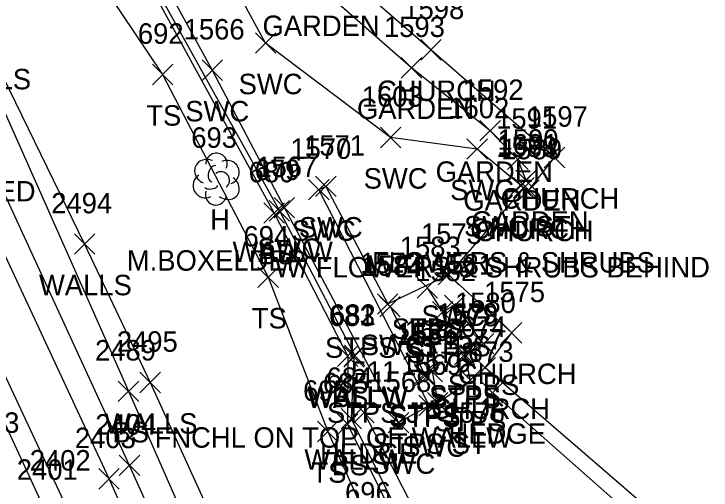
# Model space of a CAD drawing. Extents: x 1462668 to 1465147, y 550359 to 557351.
# Drawn here: x 1464726.3 to 1464794.4, y 552554.8 to 552601.3 of the extents above; entities that cross this region are included whole.
import ezdxf

# ---------------------------------------------------------------- set-up
doc = ezdxf.new("R2010")
doc.units = 0
for name, color, linetype in [('L_A', 7, 'Continuous'), ('L_C', 7, 'Continuous'), ('L_I', 7, 'Continuous'), ('L_TIC', 7, 'Continuous'), ('LAHR', 7, 'Continuous'), ('LAPB', 7, 'Continuous'), ('LBC', 7, 'Continuous'), ('LBF', 7, 'Continuous'), ('LELB', 7, 'Continuous'), ('LTD', 7, 'Continuous'), ('LW', 7, 'Continuous'), ('LWS', 7, 'Continuous'), ('R_A', 7, 'Continuous'), ('R_C', 7, 'Continuous'), ('R_I', 7, 'Continuous'), ('R_TIC', 7, 'Continuous'), ('RR', 7, 'Continuous'), ('RRB', 7, 'Continuous'), ('RSW', 7, 'Continuous')]:
    doc.layers.add(name, color=color, linetype=linetype)

msp = doc.modelspace()

# ---------------------------------------------------------------- linework, layer by layer
at = {"layer": 'L_TIC'}
for points in [[(1464766.064, 552596.75), (1464768.064, 552598.75)], [(1464768.064, 552596.75), (1464766.064, 552598.75)], [(1464764.172, 552594.995), (1464766.172, 552596.995)], [(1464766.172, 552594.995), (1464764.172, 552596.995)], [(1464739.854, 552594.339), (1464741.854, 552596.339)], [(1464741.854, 552594.339), (1464739.854, 552596.339)], [(1464771.856, 552588.851), (1464773.856, 552590.851)], [(1464773.856, 552588.851), (1464771.856, 552590.851)], [(1464774.56, 552586.047), (1464776.56, 552588.047)], [(1464776.56, 552586.047), (1464774.56, 552588.047)], [(1464778.133, 552586.239), (1464780.133, 552588.239)], [(1464780.133, 552586.239), (1464778.133, 552588.239)], [(1464775.357, 552583.991), (1464777.357, 552585.991)], [(1464777.357, 552583.991), (1464775.357, 552585.991)], [(1464775.146, 552583.279), (1464777.146, 552585.279)], [(1464777.146, 552583.279), (1464775.146, 552585.279)], [(1464775.627, 552583.057), (1464777.627, 552585.057)], [(1464777.627, 552583.057), (1464775.627, 552585.057)], [(1464751.265, 552581.028), (1464753.265, 552583.028)], [(1464753.265, 552581.028), (1464751.265, 552583.028)], [(1464750.756, 552580.806), (1464752.756, 552582.806)], [(1464752.756, 552580.806), (1464750.756, 552582.806)], [(1464732.24, 552577.777), (1464734.24, 552579.777)], [(1464734.24, 552577.777), (1464732.24, 552579.777)], [(1464750.164, 552574.537), (1464752.164, 552576.537)], [(1464752.164, 552574.537), (1464750.164, 552576.537)], [(1464765.716, 552573.51), (1464767.716, 552575.51)], [(1464767.716, 552573.51), (1464765.716, 552575.51)], [(1464762.072, 552571.668), (1464764.072, 552573.668)], [(1464764.072, 552571.668), (1464762.072, 552573.668)], [(1464768.406, 552571.802), (1464770.406, 552573.802)], [(1464770.406, 552571.802), (1464768.406, 552573.802)], [(1464767.22, 552571.164), (1464769.22, 552573.164)], [(1464769.22, 552571.164), (1464767.22, 552573.164)], [(1464773.954, 552569.104), (1464775.954, 552571.104)], [(1464775.954, 552569.104), (1464773.954, 552571.104)], [(1464771.193, 552568.042), (1464773.193, 552570.042)], [(1464773.193, 552568.042), (1464771.193, 552570.042)], [(1464757.939, 552566.828), (1464759.939, 552568.828)], [(1464759.939, 552566.828), (1464757.939, 552568.828)], [(1464758.543, 552566.769), (1464760.543, 552568.769)], [(1464760.543, 552566.769), (1464758.543, 552568.769)], [(1464758.617, 552566.889), (1464760.617, 552568.889)], [(1464760.617, 552566.889), (1464758.617, 552568.889)], [(1464769.369, 552566.995), (1464771.369, 552568.995)], [(1464771.369, 552566.995), (1464769.369, 552568.995)], [(1464769.397, 552566.752), (1464771.397, 552568.752)], [(1464771.397, 552566.752), (1464769.397, 552568.752)], [(1464766.183, 552565.321), (1464768.183, 552567.321)], [(1464768.183, 552565.321), (1464766.183, 552567.321)], [(1464771.367, 552565.707), (1464773.367, 552567.707)], [(1464773.367, 552565.707), (1464771.367, 552567.707)], [(1464765.43, 552565.11), (1464767.43, 552567.11)], [(1464767.43, 552565.11), (1464765.43, 552567.11)], [(1464765.463, 552564.905), (1464767.463, 552566.905)], [(1464767.463, 552564.905), (1464765.463, 552566.905)], [(1464738.648, 552564.26), (1464740.648, 552566.26)], [(1464740.648, 552564.26), (1464738.648, 552566.26)], [(1464769.923, 552564.487), (1464771.923, 552566.487)], [(1464771.923, 552564.487), (1464769.923, 552566.487)], [(1464736.526, 552563.404), (1464738.526, 552565.404)], [(1464738.526, 552563.404), (1464736.526, 552565.404)], [(1464772.084, 552563.272), (1464774.084, 552565.272)], [(1464774.084, 552563.272), (1464772.084, 552565.272)], [(1464766.727, 552562.282), (1464768.727, 552564.282)], [(1464768.727, 552562.282), (1464766.727, 552564.282)], [(1464759.53, 552561.328), (1464761.53, 552563.328)], [(1464761.53, 552561.328), (1464759.53, 552563.328)], [(1464758.286, 552560.73), (1464760.286, 552562.73)], [(1464760.286, 552560.73), (1464758.286, 552562.73)], [(1464757.925, 552560.192), (1464759.925, 552562.192)], [(1464759.925, 552560.192), (1464757.925, 552562.192)], [(1464755.986, 552559.471), (1464757.986, 552561.471)], [(1464757.986, 552559.471), (1464755.986, 552561.471)]]:
    msp.add_lwpolyline(points, dxfattribs=at)
at = {"layer": 'LAHR'}
for points in [[(1464790.968, 552548.493), (1464773.084, 552564.272)], [(1464823.784, 552542.498), (1464801.412, 552514.783), (1464784.144, 552530.171), (1464776.537, 552531.338), (1464760.53, 552562.328)]]:
    msp.add_lwpolyline(points, dxfattribs=at)
at = {"layer": 'LAPB'}
msp.add_lwpolyline([(1464776.357, 552584.991), (1464775.56, 552587.047), (1464772.856, 552589.851), (1464765.172, 552595.995), (1464755.949, 552604.092), (1464743.383, 552615.427), (1464738.893, 552620.209)], dxfattribs=at)
at = {"layer": 'LBC'}
for points in [[(1464776.146, 552584.279), (1464776.627, 552584.057), (1464779.133, 552587.239), (1464767.064, 552597.75), (1464752.381, 552610.471), (1464741.388, 552619.989), (1464753.119, 552633.722)], [(1464776.146, 552584.279), (1464768.779, 552575.789)], [(1464774.954, 552570.104), (1464768.779, 552575.789)], [(1464821.936, 552543.106), (1464799.662, 552518.003), (1464784.321, 552531.71), (1464797.015, 552546.33), (1464794.131, 552548.743), (1464793.546, 552548.393), (1464772.367, 552566.707), (1464774.954, 552570.104)]]:
    msp.add_lwpolyline(points, dxfattribs=at)
at = {"layer": 'LBF'}
for points in [[(1464767.727, 552563.282), (1464770.923, 552565.487), (1464770.397, 552567.752), (1464770.369, 552567.995), (1464772.193, 552569.042), (1464769.406, 552572.802), (1464768.22, 552572.164), (1464766.716, 552574.51)], [(1464763.072, 552572.668), (1464766.43, 552566.11), (1464766.463, 552565.905), (1464767.183, 552566.321)], [(1464767.183, 552566.321), (1464767.727, 552563.282)]]:
    msp.add_lwpolyline(points, dxfattribs=at)
at = {"layer": 'LELB'}
for points in [[(1464731.044, 552617.85), (1464736.499, 552609.761), (1464751.756, 552581.806), (1464758.939, 552567.828), (1464758.925, 552561.192), (1464773.846, 552531.15), (1464775.347, 552528.493), (1464776.146, 552528.739)], [(1464730.184, 552611.262), (1464740.854, 552595.339), (1464751.164, 552575.537), (1464756.986, 552560.471), (1464770.981, 552528.985)], [(1464722.925, 552599.353), (1464722.214, 552598.827), (1464737.526, 552564.404), (1464749.896, 552536.245), (1464763.972, 552506.032), (1464770.169, 552488.865)]]:
    msp.add_lwpolyline(points, dxfattribs=at)
at = {"layer": 'LTD'}
msp.add_line((1464746.068, 552585.179), (1464746.068, 552585.179), dxfattribs=at)
msp.add_line((1464746.068, 552585.179), (1464746.068, 552585.179), dxfattribs=at)
msp.add_arc((1464746.115, 552586.613), 1.047, 335.52715, 180.95627, dxfattribs=at)
for centre, major_axis, ratio, start_param, end_param in [((1464745.276, 552585.845), (1.21, -0.512), 0.895232, 1.570796, 4.712389), ((1464747.11, 552585.762), (-1.141, -0.483), 0.949671, 1.570796, 4.712389), ((1464745.86, 552585.637), (-0.208, -0.792), 0.645439, 3.141593, 6.283185), ((1464746.568, 552585.012), (-0.5, 0.667), 0.989748, 3.141593, 6.283185), ((1464744.985, 552584.47), (0.584, -1.042), 0.959034, 3.141593, 6.283185), ((1464747.068, 552584.345), (-1.09, 0.792), 0.841452, 1.570796, 4.712389), ((1464745.61, 552584.429), (-0.625, -0.083), 0.423636, 0, 3.141593), ((1464746.068, 552583.679), (0.265, 1.061), 0.942809, 1.570796, 4.712389)]:
    msp.add_ellipse(centre, major_axis=major_axis, ratio=ratio, start_param=start_param, end_param=end_param, dxfattribs=at)
at = {"layer": 'LW'}
msp.add_lwpolyline([(1464731.333, 552618.251), (1464736.714, 552610.06), (1464752.265, 552582.028), (1464759.617, 552567.889), (1464759.543, 552567.769), (1464759.286, 552561.73), (1464774.443, 552531.232), (1464775.339, 552529.246)], dxfattribs=at)
at = {"layer": 'LWS'}
msp.add_lwpolyline([(1464723.398, 552598.887), (1464733.24, 552578.777), (1464739.648, 552565.26), (1464754.153, 552533.407), (1464764.757, 552507.146), (1464771.234, 552492.245)], dxfattribs=at)
at = {"layer": 'R_TIC'}
for points in [[(1464749.918, 552597.411), (1464751.918, 552599.411)], [(1464751.918, 552597.411), (1464749.918, 552599.411)], [(1464744.711, 552594.757), (1464746.711, 552596.757)], [(1464746.711, 552594.757), (1464744.711, 552596.757)], [(1464762.132, 552588.191), (1464764.132, 552590.191)], [(1464764.132, 552588.191), (1464762.132, 552590.191)], [(1464770.583, 552587.062), (1464772.583, 552589.062)], [(1464772.583, 552587.062), (1464770.583, 552589.062)], [(1464755.115, 552583.097), (1464757.115, 552585.097)], [(1464757.115, 552583.097), (1464755.115, 552585.097)], [(1464755.802, 552583.413), (1464757.802, 552585.413)], [(1464757.802, 552583.413), (1464755.802, 552585.413)], [(1464774.807, 552583.519), (1464776.807, 552585.519)], [(1464776.807, 552583.519), (1464774.807, 552585.519)], [(1464751.749, 552581.329), (1464753.749, 552583.329)], [(1464753.749, 552581.329), (1464751.749, 552583.329)], [(1464767.779, 552574.789), (1464769.779, 552576.789)], [(1464769.779, 552574.789), (1464767.779, 552576.789)], [(1464761.846, 552571.931), (1464763.846, 552573.931)], [(1464763.846, 552571.931), (1464761.846, 552573.931)], [(1464765.898, 552562.006), (1464767.898, 552564.006)], [(1464767.898, 552562.006), (1464765.898, 552564.006)], [(1464762.891, 552560.338), (1464764.891, 552562.338)], [(1464764.891, 552560.338), (1464762.891, 552562.338)], [(1464736.618, 552556.165), (1464738.618, 552558.165)], [(1464738.618, 552556.165), (1464736.618, 552558.165)], [(1464734.628, 552554.847), (1464736.628, 552556.847)], [(1464736.628, 552554.847), (1464734.628, 552556.847)]]:
    msp.add_lwpolyline(points, dxfattribs=at)
at = {"layer": 'RR'}
for points in [[(1464849.389, 552249.534), (1464842.819, 552270.793), (1464835.11, 552294.838), (1464826.262, 552322.52), (1464813.909, 552358.251), (1464808.668, 552373.872), (1464804.992, 552384.746), (1464790.19, 552425.007), (1464777.181, 552458.665), (1464762.364, 552494.605), (1464744.909, 552535.145), (1464735.628, 552555.847), (1464721.293, 552586.6), (1464702.021, 552626.346), (1464686.842, 552656.687), (1464671.35, 552687.141), (1464662.335, 552704.74), (1464642.534, 552744.081), (1464629.159, 552771.135), (1464613.477, 552803.16), (1464601.343, 552828.316)], [(1464844.813, 552247.755), (1464838.177, 552269.149), (1464830.386, 552293.617), (1464821.392, 552321.548), (1464809.517, 552356.645), (1464804.149, 552372.473), (1464800.295, 552383.078), (1464785.596, 552423.206), (1464772.719, 552456.472), (1464757.811, 552492.705), (1464740.233, 552533.386), (1464731.218, 552553.662), (1464716.736, 552584.611), (1464697.665, 552624.112), (1464682.453, 552654.497), (1464666.878, 552684.945), (1464657.727, 552702.874), (1464638.134, 552741.98), (1464624.708, 552768.998), (1464609.228, 552800.971), (1464596.703, 552826.136)]]:
    msp.add_lwpolyline(points, dxfattribs=at)
at = {"layer": 'RRB'}
for points in [[(1464851.042, 552250.445), (1464845.147, 552271.635), (1464837.544, 552295.462), (1464828.768, 552323.575), (1464816.78, 552359.11), (1464810.928, 552374.769), (1464807.843, 552386.028), (1464792.774, 552426.038), (1464778.944, 552461.754), (1464771.168, 552477.614), (1464764.619, 552495.611), (1464747.04, 552536.302), (1464737.618, 552557.165), (1464723.44, 552587.94), (1464704.535, 552627.922), (1464689.191, 552657.618), (1464673.574, 552688.335), (1464664.014, 552705.151), (1464644.495, 552745.11), (1464631.556, 552772.375), (1464615.641, 552804.178), (1464603.908, 552829.416)], [(1464842.442, 552246.931), (1464836.486, 552268.553), (1464828.066, 552292.901), (1464819.091, 552320.895), (1464807.286, 552355.87), (1464801.457, 552371.532), (1464797.599, 552381.724), (1464783.012, 552422.471), (1464769.406, 552454.584), (1464755.315, 552491.81), (1464738.611, 552532.376), (1464729.391, 552552.755), (1464715, 552583.837), (1464695.071, 552622.976), (1464679.554, 552652.995), (1464663.948, 552683.282), (1464654.855, 552701.899), (1464635.344, 552740.456), (1464622.383, 552767.72), (1464607.066, 552799.752), (1464594.744, 552825)]]:
    msp.add_lwpolyline(points, dxfattribs=at)
at = {"layer": 'RSW'}
for points in [[(1464775.807, 552584.519), (1464771.583, 552588.062), (1464763.132, 552589.191), (1464750.918, 552598.411), (1464744.218, 552610.747), (1464738.38, 552620.431), (1464734.922, 552626.228), (1464729.578, 552632.499), (1464742.725, 552648.388), (1464749.662, 552642.471), (1464752.491, 552640.026)], [(1464714.198, 552620.992), (1464720.991, 552615.327), (1464729.701, 552622.278), (1464738.311, 552609.285), (1464745.711, 552595.757), (1464752.749, 552582.329), (1464763.891, 552561.338), (1464766.898, 552563.006), (1464756.115, 552584.097), (1464756.802, 552584.413), (1464762.846, 552572.931), (1464768.779, 552575.789)]]:
    msp.add_lwpolyline(points, dxfattribs=at)

# ---------------------------------------------------------------- texts
at = {"layer": 'L_A'}
for s, p in [('GARDEN', (1464750.618, 552599.092)), ('WALLS', (1464718.941, 552593.887)), ('CHURCH', (1464761.804, 552592.75)), ('GARDEN', (1464759.841, 552590.995)), ('TS', (1464739.263, 552590.339)), ('GARDEN', (1464767.526, 552584.851)), ('CHURCH', (1464773.873, 552582.239)), ('GARDEN', (1464770.23, 552582.047)), ('H', (1464745.501, 552580.179)), ('GARDEN', (1464771.026, 552579.991)), ('CHURCH', (1464770.886, 552579.279)), ('CHURCH', (1464771.367, 552579.057)), ('WALLW', (1464747.682, 552577.028)), ('BS', (1464750.197, 552576.806)), ('WALLS', (1464728.784, 552573.777)), ('TS', (1464749.573, 552570.537)), ('STPS', (1464763.236, 552569.51)), ('STPS ST', (1464756.718, 552567.668)), ('STPS', (1464765.926, 552567.802)), ('STPS', (1464764.739, 552567.164)), ('CHURCH', (1464769.694, 552565.104)), ('STPS', (1464768.712, 552564.042)), ('WALLW', (1464754.96, 552562.769)), ('WALLW', (1464755.034, 552562.889)), ('BS', (1464757.38, 552562.828)), ('STPS', (1464766.889, 552562.995)), ('STPS', (1464766.917, 552562.752)), ('STPS JT 1576', (1464756.907, 552561.321)), ('CHURCH', (1464767.107, 552561.707)), ('STPS', (1464762.95, 552561.11)), ('STPS', (1464762.982, 552560.905)), ('STPS', (1464767.442, 552560.487)), ('WALLS', (1464735.191, 552560.26)), ('BS', (1464735.967, 552559.404)), ('HEDGE', (1464768.785, 552559.272)), ('STPS ST', (1464761.373, 552558.282)), ('HEDGE', (1464756.23, 552557.328)), ('WALLW', (1464754.703, 552556.73)), ('BS', (1464757.366, 552556.192)), ('TS', (1464755.396, 552555.471))]:
    msp.add_text(s, height=2, dxfattribs=at).set_placement(p)
at = {"layer": 'L_C'}
for s, p in [('M.BOXELDER', (1464737.367, 552576.179)), ('FLOWERS & SHRUBS', (1464761.302, 552575.991)), ('FNCHL ON TOP OF WALLW', (1464740.074, 552558.889))]:
    msp.add_text(s, height=2, dxfattribs=at).set_placement(p)
at = {"layer": 'L_I'}
for s, p in [('1598', (1464764.371, 552600.75)), ('1593', (1464762.479, 552598.995)), ('692', (1464738.444, 552598.339)), ('1592', (1464770.164, 552592.851)), ('1591', (1464773.435, 552590.047)), ('1597', (1464776.44, 552590.239)), ('693', (1464743.659, 552588.179)), ('1590', (1464773.577, 552587.991)), ('1588', (1464773.453, 552587.279)), ('1589', (1464773.927, 552587.057)), ('679', (1464749.847, 552585.028)), ('680', (1464749.26, 552584.806)), ('2494', (1464729.981, 552581.777)), ('694', (1464748.754, 552578.537)), ('1583', (1464764.023, 552577.51)), ('1584', (1464760.38, 552575.668)), ('1581', (1464767.28, 552575.802)), ('1582', (1464765.527, 552575.164)), ('1575', (1464772.261, 552573.104)), ('1580', (1464769.413, 552572.042)), ('681', (1464757.096, 552570.828)), ('683', (1464757.133, 552570.769)), ('682', (1464757.208, 552570.889)), ('1579', (1464767.669, 552570.995)), ('1578', (1464767.704, 552570.752)), ('1587', (1464764.49, 552569.321)), ('674', (1464769.957, 552569.707)), ('1586', (1464763.715, 552568.905)), ('1585', (1464763.737, 552569.11)), ('2495', (1464736.388, 552568.26)), ('1577', (1464768.23, 552568.487)), ('2489', (1464734.259, 552567.404)), ('673', (1464770.675, 552567.272)), ('1576', (1464764.979, 552566.282)), ('511', (1464759.301, 552565.328)), ('684', (1464756.877, 552564.73)), ('685', (1464756.515, 552564.192)), ('695', (1464754.577, 552563.471)), ('2463', (1464720.921, 552560.34)), ('696', (1464758.674, 552553.536))]:
    msp.add_text(s, height=2, dxfattribs=at).set_placement(p)
at = {"layer": 'R_A'}
for s, p in [('SWC', (1464748.28, 552593.411)), ('SWC', (1464743.073, 552590.757)), ('SWC', (1464760.494, 552584.191)), ('RRBED', (1464719.086, 552582.94)), ('SWC', (1464768.945, 552583.062)), ('SWC ST', (1464770.303, 552579.519)), ('SWC', (1464753.477, 552579.097)), ('SWC', (1464754.164, 552579.413)), ('SWC', (1464750.111, 552577.329)), ('SWC', (1464766.141, 552570.789)), ('SWC', (1464760.209, 552567.931)), ('SWC', (1464764.26, 552558.006)), ('SWC', (1464761.253, 552556.338))]:
    msp.add_text(s, height=2, dxfattribs=at).set_placement(p)
at = {"layer": 'R_C'}
msp.add_text('W/ FLOWERS & SHRUBS BEHIND', height=2, dxfattribs=at).set_placement((1464751.815, 552575.519))
at = {"layer": 'R_I'}
for s, p in [('1566', (1464742.915, 552598.757)), ('1603', (1464760.313, 552592.191)), ('1602', (1464768.764, 552591.062)), ('1570', (1464753.335, 552587.097)), ('1571', (1464754.676, 552587.413)), ('1601', (1464773.555, 552587.519)), ('1567', (1464750.009, 552585.329)), ('1573', (1464766.086, 552578.789)), ('1572', (1464760.154, 552575.931)), ('1569', (1464764.15, 552566.006)), ('1568', (1464761.15, 552564.338)), ('2404', (1464734.28, 552560.165)), ('2403', (1464732.29, 552558.847)), ('2402', (1464727.879, 552556.662)), ('2401', (1464726.62, 552555.755))]:
    msp.add_text(s, height=2, dxfattribs=at).set_placement(p)

doc.saveas('drawing.dxf')
